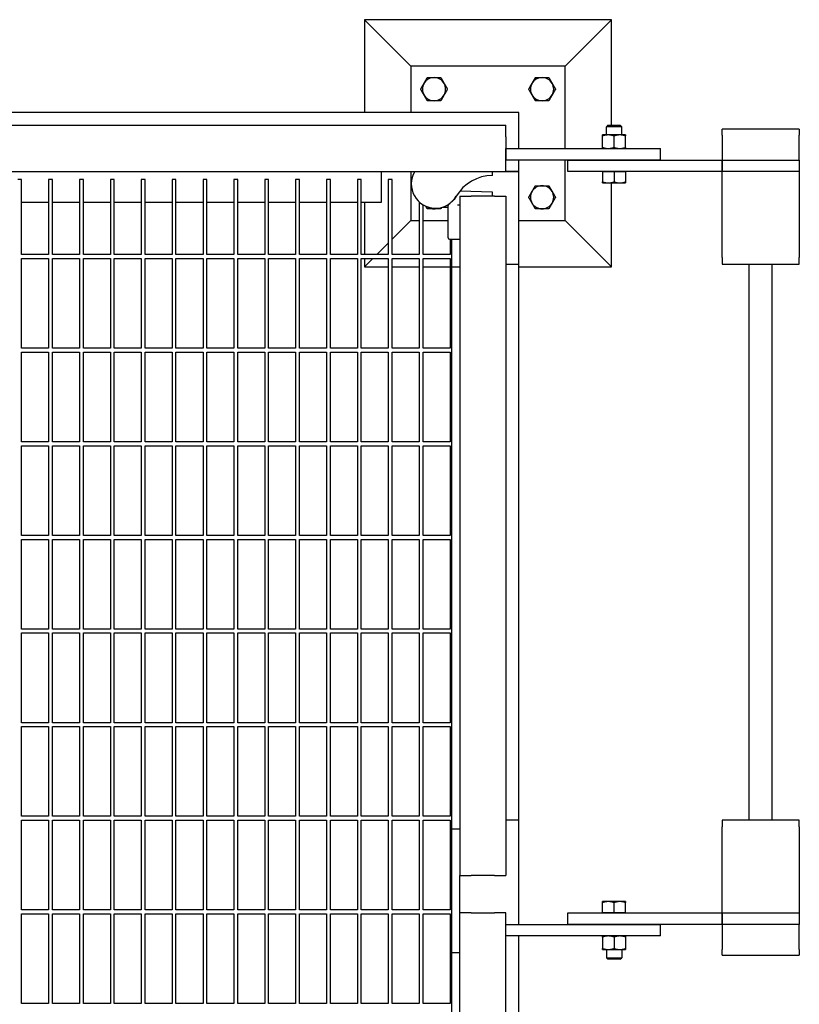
# Model space of a CAD drawing. Header units: inches. Extents: x 18 to 846, y -67 to 561.
# Tile 660 of 662: x 569 to 594, y 484 to 516. Entities that reach past the tile are written whole.
import ezdxf

# ---------------------------------------------------------------- set-up
doc = ezdxf.new("R2010")
doc.units = ezdxf.units.IN
doc.header["$LTSCALE"] = 24
doc.header["$MEASUREMENT"] = 0
doc.layers.add('Visible (ANSI)', color=7, linetype='Continuous', lineweight=30)

msp = doc.modelspace()

# ---------------------------------------------------------------- linework, layer by layer
at = {"layer": 'Visible (ANSI)'}
for p, q in [((587.67843, 515.84673), (579.67843, 515.84673)), ((581.17843, 514.34673), (579.67843, 515.84673)), ((579.67843, 515.84673), (579.67843, 512.84673)), ((586.17843, 514.34673), (587.67843, 515.84673)), ((587.67843, 512.42673), (587.67843, 515.84673)), ((581.17843, 514.34673), (581.17843, 512.84673)), ((586.17843, 514.34673), (581.17843, 514.34673)), ((586.17843, 511.67673), (586.17843, 514.34673)), ((584.67843, 512.84673), (551.74281, 512.84673)), ((584.67843, 511.67673), (584.67843, 512.84673)), ((544.75843, 512.42673), (584.25843, 512.42673)), ((584.25843, 512.05173), (584.25843, 512.42673)), ((587.55562, 512.42673), (587.50843, 512.38096)), ((588.00843, 512.38096), (587.50843, 512.38096)), ((587.50843, 512.11473), (587.50843, 512.38096)), ((587.55562, 512.42673), (587.96124, 512.42673)), ((587.96124, 512.42673), (588.00843, 512.38096)), ((588.00843, 512.11473), (588.00843, 512.38096)), ((584.25843, 512.05173), (584.25843, 511.30173)), ((587.57093, 512.11473), (587.38343, 512.11473)), ((587.38343, 511.71022), (587.38343, 512.08124)), ((587.94593, 512.11473), (587.57093, 512.11473)), ((587.75843, 511.71022), (587.75843, 512.08124)), ((588.13343, 512.11473), (587.94593, 512.11473)), ((588.13343, 511.71022), (588.13343, 512.08124)), ((591.25843, 512.11173), (591.25843, 512.30173)), ((593.75843, 512.30173), (591.25843, 512.30173)), ((591.25843, 512.11173), (591.25843, 511.30173)), ((593.75843, 512.30173), (593.75843, 512.11173)), ((593.75843, 511.30173), (593.75843, 512.11173)), ((584.25843, 511.67673), (589.25843, 511.67673)), ((584.25843, 511.30173), (584.25843, 511.67673)), ((589.25843, 511.30173), (589.25843, 511.67673)), ((589.25843, 511.30173), (584.25843, 511.30173)), ((584.25843, 510.92673), (584.25843, 511.30173)), ((584.67843, 510.92673), (584.67843, 511.30173)), ((586.17843, 509.34673), (586.17843, 511.30173)), ((586.25843, 511.30173), (591.25843, 511.30173)), ((586.25843, 510.92673), (586.25843, 511.30173)), ((591.25843, 510.92673), (591.25843, 511.30173)), ((591.25843, 511.30173), (593.75843, 511.30173)), ((591.25843, 511.30173), (591.25843, 510.92673)), ((593.75843, 511.30173), (593.75843, 510.92673)), ((544.75843, 510.92673), (584.25843, 510.92673)), ((580.21843, 510.92673), (580.21843, 509.92673)), ((581.17843, 510.92673), (581.17843, 509.34673)), ((583.82142, 510.80173), (583.82142, 510.92673)), ((584.67843, 510.92673), (584.25843, 510.92673)), ((584.25843, 510.92673), (584.67843, 510.92673)), ((584.67843, 507.92673), (584.67843, 510.92673)), ((591.25843, 510.92673), (586.25843, 510.92673)), ((587.38343, 510.92673), (587.57093, 510.92673)), ((587.38343, 510.92673), (587.38343, 510.59622)), ((587.38343, 510.92673), (587.38343, 510.92673)), ((587.57093, 510.92673), (587.75843, 510.92673)), ((587.75843, 510.92673), (587.75843, 510.59622)), ((587.75843, 510.92673), (587.94593, 510.92673)), ((587.94593, 510.92673), (588.13343, 510.92673)), ((588.13343, 510.92673), (588.13343, 510.59622)), ((588.13343, 510.92673), (588.13343, 510.92673)), ((591.25843, 510.8169), (591.25843, 510.92673)), ((593.75843, 510.92673), (591.25843, 510.92673)), ((591.25843, 508.1464), (591.25843, 510.8169)), ((593.75843, 510.92673), (593.75843, 510.8169)), ((593.75843, 510.8169), (593.75843, 508.1464)), ((568.57093, 510.67673), (568.44593, 510.67673)), ((568.57093, 508.23923), (568.57093, 510.67673)), ((569.57093, 510.67673), (569.44593, 510.67673)), ((569.44593, 510.67673), (569.44593, 508.23923)), ((569.57093, 508.23923), (569.57093, 510.67673)), ((570.57093, 510.67673), (570.44593, 510.67673)), ((570.44593, 510.67673), (570.44593, 508.23923)), ((570.57093, 508.23923), (570.57093, 510.67673)), ((571.57093, 510.67673), (571.44593, 510.67673)), ((571.44593, 510.67673), (571.44593, 508.23923)), ((571.57093, 508.23923), (571.57093, 510.67673)), ((572.57093, 510.67673), (572.44593, 510.67673)), ((572.44593, 510.67673), (572.44593, 508.23923)), ((572.57093, 508.23923), (572.57093, 510.67673)), ((573.57093, 510.67673), (573.44593, 510.67673)), ((573.44593, 510.67673), (573.44593, 508.23923)), ((573.57093, 508.23923), (573.57093, 510.67673)), ((574.57093, 510.67673), (574.44593, 510.67673)), ((574.44593, 510.67673), (574.44593, 508.23923)), ((574.57093, 508.23923), (574.57093, 510.67673)), ((575.57093, 510.67673), (575.44593, 510.67673)), ((575.44593, 510.67673), (575.44593, 508.23923)), ((575.57093, 508.23923), (575.57093, 510.67673)), ((576.57093, 510.67673), (576.44593, 510.67673)), ((576.44593, 510.67673), (576.44593, 508.23923)), ((576.57093, 508.23923), (576.57093, 510.67673)), ((577.57093, 510.67673), (577.44593, 510.67673)), ((577.44593, 510.67673), (577.44593, 508.23923)), ((577.57093, 508.23923), (577.57093, 510.67673)), ((578.57093, 510.67673), (578.44593, 510.67673)), ((578.44593, 510.67673), (578.44593, 508.23923)), ((578.57093, 508.23923), (578.57093, 510.67673)), ((579.57093, 510.67673), (579.44593, 510.67673)), ((579.44593, 510.67673), (579.44593, 508.23923)), ((579.57093, 508.23923), (579.57093, 510.67673)), ((580.57093, 510.67673), (580.44593, 510.67673)), ((580.44593, 510.67673), (580.44593, 508.23923)), ((580.57093, 508.23923), (580.57093, 510.67673)), ((587.38343, 510.56273), (587.57093, 510.56273)), ((587.57093, 510.56273), (587.94593, 510.56273)), ((587.67843, 507.84673), (587.67843, 510.56273)), ((587.94593, 510.56273), (588.13343, 510.56273)), ((582.75843, 510.13225), (583.13343, 510.13225)), ((582.75843, 510.13225), (582.75843, 488.13225)), ((582.76602, 510.2941), (582.76114, 510.29427)), ((583.82142, 510.25725), (582.76602, 510.2941)), ((583.88343, 510.13225), (583.13343, 510.13225)), ((583.82142, 510.13225), (583.82142, 510.25725)), ((583.88343, 510.13225), (584.25843, 510.13225)), ((584.25843, 510.13225), (584.25843, 488.13225)), ((569.44593, 509.92673), (568.57093, 509.92673)), ((570.44593, 509.92673), (569.57093, 509.92673)), ((571.44593, 509.92673), (570.57093, 509.92673)), ((572.44593, 509.92673), (571.57093, 509.92673)), ((573.44593, 509.92673), (572.57093, 509.92673)), ((574.44593, 509.92673), (573.57093, 509.92673)), ((575.44593, 509.92673), (574.57093, 509.92673)), ((576.44593, 509.92673), (575.57093, 509.92673)), ((577.44593, 509.92673), (576.57093, 509.92673)), ((578.44593, 509.92673), (577.57093, 509.92673)), ((579.44593, 509.92673), (578.57093, 509.92673)), ((580.21843, 509.92673), (579.57093, 509.92673)), ((579.67843, 509.92673), (579.67843, 508.23923)), ((581.44593, 509.94731), (581.44593, 508.23923)), ((581.57093, 508.23923), (581.57093, 509.85413)), ((582.38343, 508.78415), (582.38343, 509.83309)), ((582.71485, 509.856), (582.75843, 509.856)), ((582.19175, 509.77398), (582.34176, 509.77398)), ((581.17843, 509.34673), (580.57093, 508.73923)), ((581.17843, 509.34673), (581.44593, 509.34673)), ((581.57093, 509.34673), (582.38343, 509.34673)), ((584.67843, 509.34673), (586.17843, 509.34673)), ((586.17843, 509.34673), (587.67843, 507.84673)), ((580.44593, 508.61423), (580.07093, 508.23923)), ((582.4251, 508.74248), (582.71319, 508.74248)), ((582.44593, 508.74248), (582.44593, 508.23923)), ((582.50843, 489.63225), (582.50843, 508.74248)), ((582.71319, 508.74248), (582.75843, 508.74248)), ((569.44593, 508.23923), (568.57093, 508.23923)), ((570.44593, 508.23923), (569.57093, 508.23923)), ((571.44593, 508.23923), (570.57093, 508.23923)), ((572.44593, 508.23923), (571.57093, 508.23923)), ((573.44593, 508.23923), (572.57093, 508.23923)), ((574.44593, 508.23923), (573.57093, 508.23923)), ((575.44593, 508.23923), (574.57093, 508.23923)), ((576.44593, 508.23923), (575.57093, 508.23923)), ((577.44593, 508.23923), (576.57093, 508.23923)), ((578.44593, 508.23923), (577.57093, 508.23923)), ((579.44593, 508.23923), (578.57093, 508.23923)), ((580.44593, 508.23923), (579.57093, 508.23923)), ((581.44593, 508.23923), (580.57093, 508.23923)), ((582.44593, 508.23923), (581.57093, 508.23923)), ((568.57093, 505.20798), (568.57093, 508.11423)), ((568.57093, 508.11423), (569.44593, 508.11423)), ((569.44593, 508.11423), (569.44593, 505.20798)), ((569.57093, 505.20798), (569.57093, 508.11423)), ((569.57093, 508.11423), (570.44593, 508.11423)), ((570.44593, 508.11423), (570.44593, 505.20798)), ((570.57093, 505.20798), (570.57093, 508.11423)), ((570.57093, 508.11423), (571.44593, 508.11423)), ((571.44593, 508.11423), (571.44593, 505.20798)), ((571.57093, 505.20798), (571.57093, 508.11423)), ((571.57093, 508.11423), (572.44593, 508.11423)), ((572.44593, 508.11423), (572.44593, 505.20798)), ((572.57093, 505.20798), (572.57093, 508.11423)), ((572.57093, 508.11423), (573.44593, 508.11423)), ((573.44593, 508.11423), (573.44593, 505.20798)), ((573.57093, 505.20798), (573.57093, 508.11423)), ((573.57093, 508.11423), (574.44593, 508.11423)), ((574.44593, 508.11423), (574.44593, 505.20798)), ((574.57093, 505.20798), (574.57093, 508.11423)), ((574.57093, 508.11423), (575.44593, 508.11423)), ((575.44593, 508.11423), (575.44593, 505.20798)), ((575.57093, 505.20798), (575.57093, 508.11423)), ((575.57093, 508.11423), (576.44593, 508.11423)), ((576.44593, 508.11423), (576.44593, 505.20798)), ((576.57093, 505.20798), (576.57093, 508.11423)), ((576.57093, 508.11423), (577.44593, 508.11423)), ((577.44593, 508.11423), (577.44593, 505.20798)), ((577.57093, 505.20798), (577.57093, 508.11423)), ((577.57093, 508.11423), (578.44593, 508.11423)), ((578.44593, 508.11423), (578.44593, 505.20798)), ((578.57093, 505.20798), (578.57093, 508.11423)), ((578.57093, 508.11423), (579.44593, 508.11423)), ((579.44593, 508.11423), (579.44593, 505.20798)), ((579.57093, 505.20798), (579.57093, 508.11423)), ((579.57093, 508.11423), (580.44593, 508.11423)), ((579.67843, 508.11423), (579.67843, 507.84673)), ((579.94593, 508.11423), (579.67843, 507.84673)), ((580.44593, 508.11423), (580.44593, 505.20798)), ((580.57093, 505.20798), (580.57093, 508.11423)), ((580.57093, 508.11423), (581.44593, 508.11423)), ((581.44593, 508.11423), (581.44593, 505.20798)), ((581.57093, 505.20798), (581.57093, 508.11423)), ((581.57093, 508.11423), (582.44593, 508.11423)), ((582.44593, 508.11423), (582.44593, 505.20798)), ((584.25843, 507.92673), (584.67843, 507.92673)), ((584.67843, 489.92673), (584.67843, 507.92673)), ((591.25843, 508.1464), (591.25843, 507.92673)), ((591.25843, 507.92673), (593.75843, 507.92673)), ((592.13343, 489.92673), (592.13343, 507.92673)), ((592.88343, 489.92673), (592.88343, 507.92673)), ((593.75843, 507.92673), (593.75843, 508.1464)), ((579.67843, 507.84673), (580.44593, 507.84673)), ((580.57093, 507.84673), (581.44593, 507.84673)), ((581.57093, 507.84673), (582.44593, 507.84673)), ((582.50843, 507.84673), (582.75843, 507.84673)), ((584.67843, 507.84673), (587.67843, 507.84673)), ((569.44593, 505.20798), (568.57093, 505.20798)), ((568.57093, 502.17673), (568.57093, 505.08298)), ((568.57093, 505.08298), (569.44593, 505.08298)), ((569.44593, 505.08298), (569.44593, 502.17673)), ((570.44593, 505.20798), (569.57093, 505.20798)), ((569.57093, 502.17673), (569.57093, 505.08298)), ((569.57093, 505.08298), (570.44593, 505.08298)), ((570.44593, 505.08298), (570.44593, 502.17673)), ((571.44593, 505.20798), (570.57093, 505.20798)), ((570.57093, 502.17673), (570.57093, 505.08298)), ((570.57093, 505.08298), (571.44593, 505.08298)), ((571.44593, 505.08298), (571.44593, 502.17673)), ((572.44593, 505.20798), (571.57093, 505.20798)), ((571.57093, 502.17673), (571.57093, 505.08298)), ((571.57093, 505.08298), (572.44593, 505.08298)), ((572.44593, 505.08298), (572.44593, 502.17673)), ((573.44593, 505.20798), (572.57093, 505.20798)), ((572.57093, 502.17673), (572.57093, 505.08298)), ((572.57093, 505.08298), (573.44593, 505.08298)), ((573.44593, 505.08298), (573.44593, 502.17673)), ((574.44593, 505.20798), (573.57093, 505.20798)), ((573.57093, 502.17673), (573.57093, 505.08298)), ((573.57093, 505.08298), (574.44593, 505.08298)), ((574.44593, 505.08298), (574.44593, 502.17673)), ((575.44593, 505.20798), (574.57093, 505.20798)), ((574.57093, 502.17673), (574.57093, 505.08298)), ((574.57093, 505.08298), (575.44593, 505.08298)), ((575.44593, 505.08298), (575.44593, 502.17673)), ((576.44593, 505.20798), (575.57093, 505.20798)), ((575.57093, 502.17673), (575.57093, 505.08298)), ((575.57093, 505.08298), (576.44593, 505.08298)), ((576.44593, 505.08298), (576.44593, 502.17673)), ((577.44593, 505.20798), (576.57093, 505.20798)), ((576.57093, 502.17673), (576.57093, 505.08298)), ((576.57093, 505.08298), (577.44593, 505.08298)), ((577.44593, 505.08298), (577.44593, 502.17673)), ((578.44593, 505.20798), (577.57093, 505.20798)), ((577.57093, 502.17673), (577.57093, 505.08298)), ((577.57093, 505.08298), (578.44593, 505.08298)), ((578.44593, 505.08298), (578.44593, 502.17673)), ((579.44593, 505.20798), (578.57093, 505.20798)), ((578.57093, 502.17673), (578.57093, 505.08298)), ((578.57093, 505.08298), (579.44593, 505.08298)), ((579.44593, 505.08298), (579.44593, 502.17673)), ((580.44593, 505.20798), (579.57093, 505.20798)), ((579.57093, 502.17673), (579.57093, 505.08298)), ((579.57093, 505.08298), (580.44593, 505.08298)), ((580.44593, 505.08298), (580.44593, 502.17673)), ((581.44593, 505.20798), (580.57093, 505.20798)), ((580.57093, 502.17673), (580.57093, 505.08298)), ((580.57093, 505.08298), (581.44593, 505.08298)), ((581.44593, 505.08298), (581.44593, 502.17673)), ((582.44593, 505.20798), (581.57093, 505.20798)), ((581.57093, 502.17673), (581.57093, 505.08298)), ((581.57093, 505.08298), (582.44593, 505.08298)), ((582.44593, 505.08298), (582.44593, 502.17673)), ((569.44593, 502.17673), (568.57093, 502.17673)), ((570.44593, 502.17673), (569.57093, 502.17673)), ((571.44593, 502.17673), (570.57093, 502.17673)), ((572.44593, 502.17673), (571.57093, 502.17673)), ((573.44593, 502.17673), (572.57093, 502.17673)), ((574.44593, 502.17673), (573.57093, 502.17673)), ((575.44593, 502.17673), (574.57093, 502.17673)), ((576.44593, 502.17673), (575.57093, 502.17673)), ((577.44593, 502.17673), (576.57093, 502.17673)), ((578.44593, 502.17673), (577.57093, 502.17673)), ((579.44593, 502.17673), (578.57093, 502.17673)), ((580.44593, 502.17673), (579.57093, 502.17673)), ((581.44593, 502.17673), (580.57093, 502.17673)), ((582.44593, 502.17673), (581.57093, 502.17673)), ((568.57093, 499.14548), (568.57093, 502.05173)), ((568.57093, 502.05173), (569.44593, 502.05173)), ((569.44593, 502.05173), (569.44593, 499.14548)), ((569.57093, 499.14548), (569.57093, 502.05173)), ((569.57093, 502.05173), (570.44593, 502.05173)), ((570.44593, 502.05173), (570.44593, 499.14548)), ((570.57093, 499.14548), (570.57093, 502.05173)), ((570.57093, 502.05173), (571.44593, 502.05173)), ((571.44593, 502.05173), (571.44593, 499.14548)), ((571.57093, 499.14548), (571.57093, 502.05173)), ((571.57093, 502.05173), (572.44593, 502.05173)), ((572.44593, 502.05173), (572.44593, 499.14548)), ((572.57093, 499.14548), (572.57093, 502.05173)), ((572.57093, 502.05173), (573.44593, 502.05173)), ((573.44593, 502.05173), (573.44593, 499.14548)), ((573.57093, 499.14548), (573.57093, 502.05173)), ((573.57093, 502.05173), (574.44593, 502.05173)), ((574.44593, 502.05173), (574.44593, 499.14548)), ((574.57093, 499.14548), (574.57093, 502.05173)), ((574.57093, 502.05173), (575.44593, 502.05173)), ((575.44593, 502.05173), (575.44593, 499.14548)), ((575.57093, 499.14548), (575.57093, 502.05173)), ((575.57093, 502.05173), (576.44593, 502.05173)), ((576.44593, 502.05173), (576.44593, 499.14548)), ((576.57093, 499.14548), (576.57093, 502.05173)), ((576.57093, 502.05173), (577.44593, 502.05173)), ((577.44593, 502.05173), (577.44593, 499.14548)), ((577.57093, 499.14548), (577.57093, 502.05173)), ((577.57093, 502.05173), (578.44593, 502.05173)), ((578.44593, 502.05173), (578.44593, 499.14548)), ((578.57093, 499.14548), (578.57093, 502.05173)), ((578.57093, 502.05173), (579.44593, 502.05173)), ((579.44593, 502.05173), (579.44593, 499.14548)), ((579.57093, 499.14548), (579.57093, 502.05173)), ((579.57093, 502.05173), (580.44593, 502.05173)), ((580.44593, 502.05173), (580.44593, 499.14548)), ((580.57093, 499.14548), (580.57093, 502.05173)), ((580.57093, 502.05173), (581.44593, 502.05173)), ((581.44593, 502.05173), (581.44593, 499.14548)), ((581.57093, 499.14548), (581.57093, 502.05173)), ((581.57093, 502.05173), (582.44593, 502.05173)), ((582.44593, 502.05173), (582.44593, 499.14548)), ((569.44593, 499.14548), (568.57093, 499.14548)), ((568.57093, 496.11423), (568.57093, 499.02048)), ((568.57093, 499.02048), (569.44593, 499.02048)), ((569.44593, 499.02048), (569.44593, 496.11423)), ((570.44593, 499.14548), (569.57093, 499.14548)), ((569.57093, 496.11423), (569.57093, 499.02048)), ((569.57093, 499.02048), (570.44593, 499.02048)), ((570.44593, 499.02048), (570.44593, 496.11423)), ((571.44593, 499.14548), (570.57093, 499.14548)), ((570.57093, 496.11423), (570.57093, 499.02048)), ((570.57093, 499.02048), (571.44593, 499.02048)), ((571.44593, 499.02048), (571.44593, 496.11423)), ((572.44593, 499.14548), (571.57093, 499.14548)), ((571.57093, 496.11423), (571.57093, 499.02048)), ((571.57093, 499.02048), (572.44593, 499.02048)), ((572.44593, 499.02048), (572.44593, 496.11423)), ((573.44593, 499.14548), (572.57093, 499.14548)), ((572.57093, 496.11423), (572.57093, 499.02048)), ((572.57093, 499.02048), (573.44593, 499.02048)), ((573.44593, 499.02048), (573.44593, 496.11423)), ((574.44593, 499.14548), (573.57093, 499.14548)), ((573.57093, 496.11423), (573.57093, 499.02048)), ((573.57093, 499.02048), (574.44593, 499.02048)), ((574.44593, 499.02048), (574.44593, 496.11423)), ((575.44593, 499.14548), (574.57093, 499.14548)), ((574.57093, 496.11423), (574.57093, 499.02048)), ((574.57093, 499.02048), (575.44593, 499.02048)), ((575.44593, 499.02048), (575.44593, 496.11423)), ((576.44593, 499.14548), (575.57093, 499.14548)), ((575.57093, 496.11423), (575.57093, 499.02048)), ((575.57093, 499.02048), (576.44593, 499.02048)), ((576.44593, 499.02048), (576.44593, 496.11423)), ((577.44593, 499.14548), (576.57093, 499.14548)), ((576.57093, 496.11423), (576.57093, 499.02048)), ((576.57093, 499.02048), (577.44593, 499.02048)), ((577.44593, 499.02048), (577.44593, 496.11423)), ((578.44593, 499.14548), (577.57093, 499.14548)), ((577.57093, 496.11423), (577.57093, 499.02048)), ((577.57093, 499.02048), (578.44593, 499.02048)), ((578.44593, 499.02048), (578.44593, 496.11423)), ((579.44593, 499.14548), (578.57093, 499.14548)), ((578.57093, 496.11423), (578.57093, 499.02048)), ((578.57093, 499.02048), (579.44593, 499.02048)), ((579.44593, 499.02048), (579.44593, 496.11423)), ((580.44593, 499.14548), (579.57093, 499.14548)), ((579.57093, 496.11423), (579.57093, 499.02048)), ((579.57093, 499.02048), (580.44593, 499.02048)), ((580.44593, 499.02048), (580.44593, 496.11423)), ((581.44593, 499.14548), (580.57093, 499.14548)), ((580.57093, 496.11423), (580.57093, 499.02048)), ((580.57093, 499.02048), (581.44593, 499.02048)), ((581.44593, 499.02048), (581.44593, 496.11423)), ((582.44593, 499.14548), (581.57093, 499.14548)), ((581.57093, 496.11423), (581.57093, 499.02048)), ((581.57093, 499.02048), (582.44593, 499.02048)), ((582.44593, 499.02048), (582.44593, 496.11423)), ((569.44593, 496.11423), (568.57093, 496.11423)), ((570.44593, 496.11423), (569.57093, 496.11423)), ((571.44593, 496.11423), (570.57093, 496.11423)), ((572.44593, 496.11423), (571.57093, 496.11423)), ((573.44593, 496.11423), (572.57093, 496.11423)), ((574.44593, 496.11423), (573.57093, 496.11423)), ((575.44593, 496.11423), (574.57093, 496.11423)), ((576.44593, 496.11423), (575.57093, 496.11423)), ((577.44593, 496.11423), (576.57093, 496.11423)), ((578.44593, 496.11423), (577.57093, 496.11423)), ((579.44593, 496.11423), (578.57093, 496.11423)), ((580.44593, 496.11423), (579.57093, 496.11423)), ((581.44593, 496.11423), (580.57093, 496.11423)), ((582.44593, 496.11423), (581.57093, 496.11423)), ((568.57093, 493.08298), (568.57093, 495.98923)), ((568.57093, 495.98923), (569.44593, 495.98923)), ((569.44593, 495.98923), (569.44593, 493.08298)), ((569.57093, 493.08298), (569.57093, 495.98923)), ((569.57093, 495.98923), (570.44593, 495.98923)), ((570.44593, 495.98923), (570.44593, 493.08298)), ((570.57093, 493.08298), (570.57093, 495.98923)), ((570.57093, 495.98923), (571.44593, 495.98923)), ((571.44593, 495.98923), (571.44593, 493.08298)), ((571.57093, 493.08298), (571.57093, 495.98923)), ((571.57093, 495.98923), (572.44593, 495.98923)), ((572.44593, 495.98923), (572.44593, 493.08298)), ((572.57093, 493.08298), (572.57093, 495.98923)), ((572.57093, 495.98923), (573.44593, 495.98923)), ((573.44593, 495.98923), (573.44593, 493.08298)), ((573.57093, 493.08298), (573.57093, 495.98923)), ((573.57093, 495.98923), (574.44593, 495.98923)), ((574.44593, 495.98923), (574.44593, 493.08298)), ((574.57093, 493.08298), (574.57093, 495.98923)), ((574.57093, 495.98923), (575.44593, 495.98923)), ((575.44593, 495.98923), (575.44593, 493.08298)), ((575.57093, 493.08298), (575.57093, 495.98923)), ((575.57093, 495.98923), (576.44593, 495.98923)), ((576.44593, 495.98923), (576.44593, 493.08298)), ((576.57093, 493.08298), (576.57093, 495.98923)), ((576.57093, 495.98923), (577.44593, 495.98923)), ((577.44593, 495.98923), (577.44593, 493.08298)), ((577.57093, 493.08298), (577.57093, 495.98923)), ((577.57093, 495.98923), (578.44593, 495.98923)), ((578.44593, 495.98923), (578.44593, 493.08298)), ((578.57093, 493.08298), (578.57093, 495.98923)), ((578.57093, 495.98923), (579.44593, 495.98923)), ((579.44593, 495.98923), (579.44593, 493.08298)), ((579.57093, 493.08298), (579.57093, 495.98923)), ((579.57093, 495.98923), (580.44593, 495.98923)), ((580.44593, 495.98923), (580.44593, 493.08298)), ((580.57093, 493.08298), (580.57093, 495.98923)), ((580.57093, 495.98923), (581.44593, 495.98923)), ((581.44593, 495.98923), (581.44593, 493.08298)), ((581.57093, 493.08298), (581.57093, 495.98923)), ((581.57093, 495.98923), (582.44593, 495.98923)), ((582.44593, 495.98923), (582.44593, 493.08298)), ((569.44593, 493.08298), (568.57093, 493.08298)), ((568.57093, 490.05173), (568.57093, 492.95798)), ((568.57093, 492.95798), (569.44593, 492.95798)), ((569.44593, 492.95798), (569.44593, 490.05173)), ((570.44593, 493.08298), (569.57093, 493.08298)), ((569.57093, 490.05173), (569.57093, 492.95798)), ((569.57093, 492.95798), (570.44593, 492.95798)), ((570.44593, 492.95798), (570.44593, 490.05173)), ((571.44593, 493.08298), (570.57093, 493.08298)), ((570.57093, 490.05173), (570.57093, 492.95798)), ((570.57093, 492.95798), (571.44593, 492.95798)), ((571.44593, 492.95798), (571.44593, 490.05173)), ((572.44593, 493.08298), (571.57093, 493.08298)), ((571.57093, 490.05173), (571.57093, 492.95798)), ((571.57093, 492.95798), (572.44593, 492.95798)), ((572.44593, 492.95798), (572.44593, 490.05173)), ((573.44593, 493.08298), (572.57093, 493.08298)), ((572.57093, 490.05173), (572.57093, 492.95798)), ((572.57093, 492.95798), (573.44593, 492.95798)), ((573.44593, 492.95798), (573.44593, 490.05173)), ((574.44593, 493.08298), (573.57093, 493.08298)), ((573.57093, 490.05173), (573.57093, 492.95798)), ((573.57093, 492.95798), (574.44593, 492.95798)), ((574.44593, 492.95798), (574.44593, 490.05173)), ((575.44593, 493.08298), (574.57093, 493.08298)), ((574.57093, 490.05173), (574.57093, 492.95798)), ((574.57093, 492.95798), (575.44593, 492.95798)), ((575.44593, 492.95798), (575.44593, 490.05173)), ((576.44593, 493.08298), (575.57093, 493.08298)), ((575.57093, 490.05173), (575.57093, 492.95798)), ((575.57093, 492.95798), (576.44593, 492.95798)), ((576.44593, 492.95798), (576.44593, 490.05173)), ((577.44593, 493.08298), (576.57093, 493.08298)), ((576.57093, 490.05173), (576.57093, 492.95798)), ((576.57093, 492.95798), (577.44593, 492.95798)), ((577.44593, 492.95798), (577.44593, 490.05173)), ((578.44593, 493.08298), (577.57093, 493.08298)), ((577.57093, 490.05173), (577.57093, 492.95798)), ((577.57093, 492.95798), (578.44593, 492.95798)), ((578.44593, 492.95798), (578.44593, 490.05173)), ((579.44593, 493.08298), (578.57093, 493.08298)), ((578.57093, 490.05173), (578.57093, 492.95798)), ((578.57093, 492.95798), (579.44593, 492.95798)), ((579.44593, 492.95798), (579.44593, 490.05173)), ((580.44593, 493.08298), (579.57093, 493.08298)), ((579.57093, 490.05173), (579.57093, 492.95798)), ((579.57093, 492.95798), (580.44593, 492.95798)), ((580.44593, 492.95798), (580.44593, 490.05173)), ((581.44593, 493.08298), (580.57093, 493.08298)), ((580.57093, 490.05173), (580.57093, 492.95798)), ((580.57093, 492.95798), (581.44593, 492.95798)), ((581.44593, 492.95798), (581.44593, 490.05173)), ((582.44593, 493.08298), (581.57093, 493.08298)), ((581.57093, 490.05173), (581.57093, 492.95798)), ((581.57093, 492.95798), (582.44593, 492.95798)), ((582.44593, 492.95798), (582.44593, 490.05173)), ((569.44593, 490.05173), (568.57093, 490.05173)), ((570.44593, 490.05173), (569.57093, 490.05173)), ((571.44593, 490.05173), (570.57093, 490.05173)), ((572.44593, 490.05173), (571.57093, 490.05173)), ((573.44593, 490.05173), (572.57093, 490.05173)), ((574.44593, 490.05173), (573.57093, 490.05173)), ((575.44593, 490.05173), (574.57093, 490.05173)), ((576.44593, 490.05173), (575.57093, 490.05173)), ((577.44593, 490.05173), (576.57093, 490.05173)), ((578.44593, 490.05173), (577.57093, 490.05173)), ((579.44593, 490.05173), (578.57093, 490.05173)), ((580.44593, 490.05173), (579.57093, 490.05173)), ((581.44593, 490.05173), (580.57093, 490.05173)), ((582.44593, 490.05173), (581.57093, 490.05173)), ((568.57093, 487.02048), (568.57093, 489.92673)), ((568.57093, 489.92673), (569.44593, 489.92673)), ((569.44593, 489.92673), (569.44593, 487.02048)), ((569.57093, 487.02048), (569.57093, 489.92673)), ((569.57093, 489.92673), (570.44593, 489.92673)), ((570.44593, 489.92673), (570.44593, 487.02048)), ((570.57093, 487.02048), (570.57093, 489.92673)), ((570.57093, 489.92673), (571.44593, 489.92673)), ((571.44593, 489.92673), (571.44593, 487.02048)), ((571.57093, 487.02048), (571.57093, 489.92673)), ((571.57093, 489.92673), (572.44593, 489.92673)), ((572.44593, 489.92673), (572.44593, 487.02048)), ((572.57093, 487.02048), (572.57093, 489.92673)), ((572.57093, 489.92673), (573.44593, 489.92673)), ((573.44593, 489.92673), (573.44593, 487.02048)), ((573.57093, 487.02048), (573.57093, 489.92673)), ((573.57093, 489.92673), (574.44593, 489.92673)), ((574.44593, 489.92673), (574.44593, 487.02048)), ((574.57093, 487.02048), (574.57093, 489.92673)), ((574.57093, 489.92673), (575.44593, 489.92673)), ((575.44593, 489.92673), (575.44593, 487.02048)), ((575.57093, 487.02048), (575.57093, 489.92673)), ((575.57093, 489.92673), (576.44593, 489.92673)), ((576.44593, 489.92673), (576.44593, 487.02048)), ((576.57093, 487.02048), (576.57093, 489.92673)), ((576.57093, 489.92673), (577.44593, 489.92673)), ((577.44593, 489.92673), (577.44593, 487.02048)), ((577.57093, 487.02048), (577.57093, 489.92673)), ((577.57093, 489.92673), (578.44593, 489.92673)), ((578.44593, 489.92673), (578.44593, 487.02048)), ((578.57093, 487.02048), (578.57093, 489.92673)), ((578.57093, 489.92673), (579.44593, 489.92673)), ((579.44593, 489.92673), (579.44593, 487.02048)), ((579.57093, 487.02048), (579.57093, 489.92673)), ((579.57093, 489.92673), (580.44593, 489.92673)), ((580.44593, 489.92673), (580.44593, 487.02048)), ((580.57093, 487.02048), (580.57093, 489.92673)), ((580.57093, 489.92673), (581.44593, 489.92673)), ((581.44593, 489.92673), (581.44593, 487.02048)), ((581.57093, 487.02048), (581.57093, 489.92673)), ((581.57093, 489.92673), (582.44593, 489.92673)), ((582.44593, 489.92673), (582.44593, 487.02048)), ((584.67843, 489.92673), (584.25843, 489.92673)), ((584.67843, 486.55173), (584.67843, 489.92673)), ((593.75843, 489.92673), (591.25843, 489.92673)), ((591.25843, 489.92673), (591.25843, 489.70706)), ((593.75843, 489.70706), (593.75843, 489.92673)), ((582.75843, 489.63225), (582.50843, 489.63225)), ((582.50843, 485.63225), (582.50843, 489.63225)), ((591.25843, 487.03657), (591.25843, 489.70706)), ((593.75843, 489.70706), (593.75843, 487.03657)), ((582.75843, 488.13225), (583.13343, 488.13225)), ((582.75843, 486.92673), (582.75843, 488.13225)), ((583.88343, 488.13225), (583.13343, 488.13225)), ((583.88343, 488.13225), (584.25843, 488.13225)), ((587.57093, 487.29073), (587.38343, 487.29073)), ((587.38343, 486.92673), (587.38343, 487.25724)), ((587.94593, 487.29073), (587.57093, 487.29073)), ((587.75843, 486.92673), (587.75843, 487.25724)), ((588.13343, 487.29073), (587.94593, 487.29073)), ((588.13343, 486.92673), (588.13343, 487.25724)), ((569.44593, 487.02048), (568.57093, 487.02048)), ((568.57093, 483.98923), (568.57093, 486.89548)), ((568.57093, 486.89548), (569.44593, 486.89548)), ((569.44593, 486.89548), (569.44593, 483.98923)), ((570.44593, 487.02048), (569.57093, 487.02048)), ((569.57093, 483.98923), (569.57093, 486.89548)), ((569.57093, 486.89548), (570.44593, 486.89548)), ((570.44593, 486.89548), (570.44593, 483.98923)), ((571.44593, 487.02048), (570.57093, 487.02048)), ((570.57093, 483.98923), (570.57093, 486.89548)), ((570.57093, 486.89548), (571.44593, 486.89548)), ((571.44593, 486.89548), (571.44593, 483.98923)), ((572.44593, 487.02048), (571.57093, 487.02048)), ((571.57093, 483.98923), (571.57093, 486.89548)), ((571.57093, 486.89548), (572.44593, 486.89548)), ((572.44593, 486.89548), (572.44593, 483.98923)), ((573.44593, 487.02048), (572.57093, 487.02048)), ((572.57093, 483.98923), (572.57093, 486.89548)), ((572.57093, 486.89548), (573.44593, 486.89548)), ((573.44593, 486.89548), (573.44593, 483.98923)), ((574.44593, 487.02048), (573.57093, 487.02048)), ((573.57093, 483.98923), (573.57093, 486.89548)), ((573.57093, 486.89548), (574.44593, 486.89548)), ((574.44593, 486.89548), (574.44593, 483.98923)), ((575.44593, 487.02048), (574.57093, 487.02048)), ((574.57093, 483.98923), (574.57093, 486.89548)), ((574.57093, 486.89548), (575.44593, 486.89548)), ((575.44593, 486.89548), (575.44593, 483.98923)), ((576.44593, 487.02048), (575.57093, 487.02048)), ((575.57093, 483.98923), (575.57093, 486.89548)), ((575.57093, 486.89548), (576.44593, 486.89548)), ((576.44593, 486.89548), (576.44593, 483.98923)), ((577.44593, 487.02048), (576.57093, 487.02048)), ((576.57093, 483.98923), (576.57093, 486.89548)), ((576.57093, 486.89548), (577.44593, 486.89548)), ((577.44593, 486.89548), (577.44593, 483.98923)), ((578.44593, 487.02048), (577.57093, 487.02048)), ((577.57093, 483.98923), (577.57093, 486.89548)), ((577.57093, 486.89548), (578.44593, 486.89548)), ((578.44593, 486.89548), (578.44593, 483.98923)), ((579.44593, 487.02048), (578.57093, 487.02048)), ((578.57093, 483.98923), (578.57093, 486.89548)), ((578.57093, 486.89548), (579.44593, 486.89548)), ((579.44593, 486.89548), (579.44593, 483.98923)), ((580.44593, 487.02048), (579.57093, 487.02048)), ((579.57093, 483.98923), (579.57093, 486.89548)), ((579.57093, 486.89548), (580.44593, 486.89548)), ((580.44593, 486.89548), (580.44593, 483.98923)), ((581.44593, 487.02048), (580.57093, 487.02048)), ((580.57093, 483.98923), (580.57093, 486.89548)), ((580.57093, 486.89548), (581.44593, 486.89548)), ((581.44593, 486.89548), (581.44593, 483.98923)), ((582.44593, 487.02048), (581.57093, 487.02048)), ((581.57093, 483.98923), (581.57093, 486.89548)), ((581.57093, 486.89548), (582.44593, 486.89548)), ((582.44593, 486.89548), (582.44593, 483.98923)), ((582.75843, 408.42673), (582.75843, 486.92673)), ((583.13343, 486.92673), (582.75843, 486.92673)), ((583.13343, 486.92673), (583.88343, 486.92673)), ((584.25843, 486.92673), (583.88343, 486.92673)), ((584.25843, 486.55173), (584.25843, 486.92673)), ((586.25843, 486.92673), (591.25843, 486.92673)), ((586.25843, 486.55173), (586.25843, 486.92673)), ((587.57093, 486.92673), (587.38343, 486.92673)), ((587.38343, 486.92673), (587.38343, 486.92673)), ((587.75843, 486.92673), (587.57093, 486.92673)), ((587.94593, 486.92673), (587.75843, 486.92673)), ((588.13343, 486.92673), (587.94593, 486.92673)), ((588.13343, 486.92673), (588.13343, 486.92673)), ((591.25843, 486.92673), (591.25843, 487.03657)), ((591.25843, 486.92673), (593.75843, 486.92673)), ((591.25843, 486.55173), (591.25843, 486.92673)), ((591.25843, 486.92673), (591.25843, 486.55173)), ((593.75843, 487.03657), (593.75843, 486.92673)), ((593.75843, 486.92673), (593.75843, 486.55173)), ((584.25843, 486.55173), (589.25843, 486.55173)), ((584.25843, 486.17673), (584.25843, 486.55173)), ((591.25843, 486.55173), (586.25843, 486.55173)), ((589.25843, 486.17673), (589.25843, 486.55173)), ((593.75843, 486.55173), (591.25843, 486.55173)), ((591.25843, 486.55173), (591.25843, 485.74173)), ((593.75843, 485.74173), (593.75843, 486.55173)), ((589.25843, 486.17673), (584.25843, 486.17673)), ((584.25843, 408.42673), (584.25843, 486.17673)), ((584.67843, 408.42673), (584.67843, 486.17673)), ((587.38343, 486.14324), (587.38343, 485.77222)), ((587.75843, 486.14324), (587.75843, 485.77222)), ((588.13343, 486.14324), (588.13343, 485.77222)), ((582.50843, 408.67673), (582.50843, 485.63225)), ((582.75843, 485.63225), (582.50843, 485.63225)), ((587.38343, 485.73873), (587.57093, 485.73873)), ((587.50843, 485.73873), (587.50843, 485.4725)), ((587.57093, 485.73873), (587.94593, 485.73873)), ((587.94593, 485.73873), (588.13343, 485.73873)), ((588.00843, 485.73873), (588.00843, 485.4725)), ((591.25843, 485.55173), (591.25843, 485.74173)), ((593.75843, 485.74173), (593.75843, 485.55173)), ((587.50843, 485.4725), (588.00843, 485.4725)), ((587.55562, 485.42673), (587.50843, 485.4725)), ((587.96124, 485.42673), (587.55562, 485.42673)), ((587.96124, 485.42673), (588.00843, 485.4725)), ((591.25843, 485.55173), (593.75843, 485.55173)), ((569.44593, 483.98923), (568.57093, 483.98923)), ((570.44593, 483.98923), (569.57093, 483.98923)), ((571.44593, 483.98923), (570.57093, 483.98923)), ((572.44593, 483.98923), (571.57093, 483.98923)), ((573.44593, 483.98923), (572.57093, 483.98923)), ((574.44593, 483.98923), (573.57093, 483.98923)), ((575.44593, 483.98923), (574.57093, 483.98923)), ((576.44593, 483.98923), (575.57093, 483.98923)), ((577.44593, 483.98923), (576.57093, 483.98923)), ((578.44593, 483.98923), (577.57093, 483.98923)), ((579.44593, 483.98923), (578.57093, 483.98923)), ((580.44593, 483.98923), (579.57093, 483.98923)), ((581.44593, 483.98923), (580.57093, 483.98923)), ((582.44593, 483.98923), (581.57093, 483.98923))]:
    msp.add_line(p, q, dxfattribs=at)
for centre, radius, start, end in [((581.92843, 513.59673), 0.375, 90, 150), ((581.92843, 513.59673), 0.375, 30, 90), ((585.42843, 513.59673), 0.375, 90, 150), ((585.42843, 513.59673), 0.375, 30, 90), ((581.92843, 513.59673), 0.375, 150, 210), ((581.92843, 513.59673), 0.375, 330, 30), ((585.42843, 513.59673), 0.375, 150, 210), ((585.42843, 513.59673), 0.375, 330, 30), ((581.92843, 513.59673), 0.375, 210, 270), ((581.92843, 513.59673), 0.375, 270, 330), ((585.42843, 513.59673), 0.375, 210, 270), ((585.42843, 513.59673), 0.375, 270, 330), ((581.973, 510.52398), 0.78125, 148.967658, 329.618594), ((583.82142, 509.44032), 1.36141, 90, 149.618594), ((585.42843, 510.09673), 0.375, 90, 150), ((585.42843, 510.09673), 0.375, 30, 90), ((581.973, 510.52398), 0.784, 326.734556, 333.442162), ((585.42843, 510.09673), 0.375, 150, 210), ((585.42843, 510.09673), 0.375, 330, 30), ((582.4251, 509.83309), 0.04167, 123.199621, 180), ((585.42843, 510.09673), 0.375, 210, 270), ((585.42843, 510.09673), 0.375, 270, 330), ((581.92843, 510.09673), 0.375, 236.324778, 270), ((581.92843, 510.09673), 0.375, 270, 291.76508), ((582.34176, 509.73231), 0.04167, 0, 90), ((582.4251, 508.78415), 0.04167, 180, 270)]:
    msp.add_arc(centre, radius, start, end, dxfattribs=at)
for points, weights in [([(581.60367, 513.78423), (581.65391, 513.87125), (581.71192, 513.97173)], [1, 1.0379548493, 1]), ([(581.71192, 513.97173), (581.82795, 513.97173), (581.92843, 513.97173)], [1, 1.0379548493, 1]), ([(581.92843, 513.97173), (582.02891, 513.97173), (582.14494, 513.97173)], [1, 1.0379548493, 1]), ([(582.14494, 513.97173), (582.20295, 513.87125), (582.25319, 513.78423)], [1, 1.0379548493, 1]), ([(585.10367, 513.78423), (585.15391, 513.87125), (585.21192, 513.97173)], [1, 1.0379548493, 1]), ([(585.21192, 513.97173), (585.32795, 513.97173), (585.42843, 513.97173)], [1, 1.0379548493, 1]), ([(585.42843, 513.97173), (585.52891, 513.97173), (585.64494, 513.97173)], [1, 1.0379548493, 1]), ([(585.64494, 513.97173), (585.70295, 513.87125), (585.75319, 513.78423)], [1, 1.0379548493, 1]), ([(581.49542, 513.59673), (581.55343, 513.69721), (581.60367, 513.78423)], [1, 1.0379548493, 1]), ([(582.25319, 513.78423), (582.30343, 513.69721), (582.36144, 513.59673)], [1, 1.0379548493, 1]), ([(584.99542, 513.59673), (585.05343, 513.69721), (585.10367, 513.78423)], [1, 1.0379548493, 1]), ([(585.75319, 513.78423), (585.80343, 513.69721), (585.86144, 513.59673)], [1, 1.0379548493, 1]), ([(581.60367, 513.40923), (581.55343, 513.49625), (581.49542, 513.59673)], [1, 1.0379548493, 1]), ([(581.71192, 513.22173), (581.65391, 513.32221), (581.60367, 513.40923)], [1, 1.0379548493, 1]), ([(582.25319, 513.40923), (582.20295, 513.32221), (582.14494, 513.22173)], [1, 1.0379548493, 1]), ([(582.36144, 513.59673), (582.30343, 513.49625), (582.25319, 513.40923)], [1, 1.0379548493, 1]), ([(585.10367, 513.40923), (585.05343, 513.49625), (584.99542, 513.59673)], [1, 1.0379548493, 1]), ([(585.21192, 513.22173), (585.15391, 513.32221), (585.10367, 513.40923)], [1, 1.0379548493, 1]), ([(585.75319, 513.40923), (585.70295, 513.32221), (585.64494, 513.22173)], [1, 1.0379548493, 1]), ([(585.86144, 513.59673), (585.80343, 513.49625), (585.75319, 513.40923)], [1, 1.0379548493, 1]), ([(581.92843, 513.22173), (581.82795, 513.22173), (581.71192, 513.22173)], [1, 1.0379548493, 1]), ([(582.14494, 513.22173), (582.02891, 513.22173), (581.92843, 513.22173)], [1, 1.0379548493, 1]), ([(585.42843, 513.22173), (585.32795, 513.22173), (585.21192, 513.22173)], [1, 1.0379548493, 1]), ([(585.64494, 513.22173), (585.52891, 513.22173), (585.42843, 513.22173)], [1, 1.0379548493, 1]), ([(587.38343, 512.08124), (587.38343, 512.11473), (587.38343, 512.11473)], [1, 1.0379548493, 1]), ([(587.57093, 512.11473), (587.48391, 512.11473), (587.38343, 512.08124)], [1, 1.0379548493, 1]), ([(587.75843, 512.08124), (587.65795, 512.11473), (587.57093, 512.11473)], [1, 1.0379548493, 1]), ([(587.94593, 512.11473), (587.85891, 512.11473), (587.75843, 512.08124)], [1, 1.0379548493, 1]), ([(588.13343, 512.08124), (588.03295, 512.11473), (587.94593, 512.11473)], [1, 1.0379548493, 1]), ([(588.13343, 512.11473), (588.13343, 512.11473), (588.13343, 512.08124)], [1, 1.0379548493, 1]), ([(587.38343, 511.71022), (587.48391, 511.67673), (587.57093, 511.67673)], [1, 1.0379548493, 1]), ([(587.38343, 511.67673), (587.38343, 511.67673), (587.38343, 511.71022)], [1, 1.0379548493, 1]), ([(587.57093, 511.67673), (587.65795, 511.67673), (587.75843, 511.71022)], [1, 1.0379548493, 1]), ([(587.75843, 511.71022), (587.85891, 511.67673), (587.94593, 511.67673)], [1, 1.0379548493, 1]), ([(587.94593, 511.67673), (588.03295, 511.67673), (588.13343, 511.71022)], [1, 1.0379548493, 1]), ([(588.13343, 511.71022), (588.13343, 511.67673), (588.13343, 511.67673)], [1, 1.0379548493, 1]), ([(585.10367, 510.28423), (585.15391, 510.37125), (585.21192, 510.47173)], [1, 1.0379548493, 1]), ([(585.21192, 510.47173), (585.32795, 510.47173), (585.42843, 510.47173)], [1, 1.0379548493, 1]), ([(585.42843, 510.47173), (585.52891, 510.47173), (585.64494, 510.47173)], [1, 1.0379548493, 1]), ([(585.64494, 510.47173), (585.70295, 510.37125), (585.75319, 510.28423)], [1, 1.0379548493, 1]), ([(587.38343, 510.59622), (587.48391, 510.56273), (587.57093, 510.56273)], [1, 1.0379548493, 1]), ([(587.38343, 510.56273), (587.38343, 510.56273), (587.38343, 510.59622)], [1, 1.0379548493, 1]), ([(587.57093, 510.56273), (587.65795, 510.56273), (587.75843, 510.59622)], [1, 1.0379548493, 1]), ([(587.75843, 510.59622), (587.85891, 510.56273), (587.94593, 510.56273)], [1, 1.0379548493, 1]), ([(587.94593, 510.56273), (588.03295, 510.56273), (588.13343, 510.59622)], [1, 1.0379548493, 1]), ([(588.13343, 510.59622), (588.13343, 510.56273), (588.13343, 510.56273)], [1, 1.0379548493, 1]), ([(584.99542, 510.09673), (585.05343, 510.19721), (585.10367, 510.28423)], [1, 1.0379548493, 1]), ([(585.75319, 510.28423), (585.80343, 510.19721), (585.86144, 510.09673)], [1, 1.0379548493, 1]), ([(581.71192, 509.72173), (581.68612, 509.76642), (581.66269, 509.807)], [1, 1.01653252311, 1.01866244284]), ([(585.10367, 509.90923), (585.05343, 509.99625), (584.99542, 510.09673)], [1, 1.0379548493, 1]), ([(585.21192, 509.72173), (585.15391, 509.82221), (585.10367, 509.90923)], [1, 1.0379548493, 1]), ([(585.75319, 509.90923), (585.70295, 509.82221), (585.64494, 509.72173)], [1, 1.0379548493, 1]), ([(585.86144, 510.09673), (585.80343, 509.99625), (585.75319, 509.90923)], [1, 1.0379548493, 1]), ([(581.92843, 509.72173), (581.82795, 509.72173), (581.71192, 509.72173)], [1, 1.0379548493, 1]), ([(582.14494, 509.72173), (582.02891, 509.72173), (581.92843, 509.72173)], [1, 1.0379548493, 1]), ([(582.17193, 509.76848), (582.15882, 509.74578), (582.14494, 509.72173)], [1.01355100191, 1.00882954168, 1]), ([(585.42843, 509.72173), (585.32795, 509.72173), (585.21192, 509.72173)], [1, 1.0379548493, 1]), ([(585.64494, 509.72173), (585.52891, 509.72173), (585.42843, 509.72173)], [1, 1.0379548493, 1]), ([(587.38343, 487.25724), (587.38343, 487.29073), (587.38343, 487.29073)], [1, 1.0379548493, 1]), ([(587.57093, 487.29073), (587.48391, 487.29073), (587.38343, 487.25724)], [1, 1.0379548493, 1]), ([(587.75843, 487.25724), (587.65795, 487.29073), (587.57093, 487.29073)], [1, 1.0379548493, 1]), ([(587.94593, 487.29073), (587.85891, 487.29073), (587.75843, 487.25724)], [1, 1.0379548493, 1]), ([(588.13343, 487.25724), (588.03295, 487.29073), (587.94593, 487.29073)], [1, 1.0379548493, 1]), ([(588.13343, 487.29073), (588.13343, 487.29073), (588.13343, 487.25724)], [1, 1.0379548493, 1]), ([(587.38343, 486.14324), (587.38343, 486.17673), (587.38343, 486.17673)], [1, 1.0379548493, 1]), ([(587.57093, 486.17673), (587.48391, 486.17673), (587.38343, 486.14324)], [1, 1.0379548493, 1]), ([(587.75843, 486.14324), (587.65795, 486.17673), (587.57093, 486.17673)], [1, 1.0379548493, 1]), ([(587.94593, 486.17673), (587.85891, 486.17673), (587.75843, 486.14324)], [1, 1.0379548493, 1]), ([(588.13343, 486.14324), (588.03295, 486.17673), (587.94593, 486.17673)], [1, 1.0379548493, 1]), ([(588.13343, 486.17673), (588.13343, 486.17673), (588.13343, 486.14324)], [1, 1.0379548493, 1]), ([(587.38343, 485.77222), (587.48391, 485.73873), (587.57093, 485.73873)], [1, 1.0379548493, 1]), ([(587.38343, 485.73873), (587.38343, 485.73873), (587.38343, 485.77222)], [1, 1.0379548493, 1]), ([(587.57093, 485.73873), (587.65795, 485.73873), (587.75843, 485.77222)], [1, 1.0379548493, 1]), ([(587.75843, 485.77222), (587.85891, 485.73873), (587.94593, 485.73873)], [1, 1.0379548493, 1]), ([(587.94593, 485.73873), (588.03295, 485.73873), (588.13343, 485.77222)], [1, 1.0379548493, 1]), ([(588.13343, 485.77222), (588.13343, 485.73873), (588.13343, 485.73873)], [1, 1.0379548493, 1])]:
    msp.add_rational_spline(points, weights, degree=2, dxfattribs=at)
for points, knots in [([(582.62853, 510.09394), (582.62561, 510.08949), (582.62266, 510.08509), (582.59443, 510.0439), (582.56716, 510.01083), (582.53857, 509.98105), (582.49761, 509.93837), (582.45395, 509.90245), (582.40655, 509.87076), (582.40442, 509.86935), (582.40228, 509.86795)], [0.39491662, 0.39491662, 0.39491662, 0.39491662, 0.44769832, 0.44769832, 0.89539664, 0.89539664, 0.89539664, 1.53686818, 1.53686818, 1.56705053, 1.56705053, 1.56705053, 1.56705053]), ([(582.68372, 509.85367), (582.68376, 509.85367), (582.6838, 509.85367), (582.68771, 509.85364), (582.69231, 509.85381), (582.70237, 509.85458), (582.70774, 509.85515), (582.71319, 509.85589)], [-0.0004125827, -0.0004125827, -0.0004125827, -0.0004125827, 0, 0, 0.0423918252, 0.0423918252, 0.0842937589, 0.0842937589, 0.0842937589, 0.0842937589])]:
    msp.add_open_spline(points, degree=3, knots=knots, dxfattribs=at)
msp.add_open_spline([(582.71319, 509.85589), (582.71374, 509.85596), (582.71429, 509.856), (582.71485, 509.856)], degree=3, dxfattribs=at)

doc.saveas('drawing.dxf')
